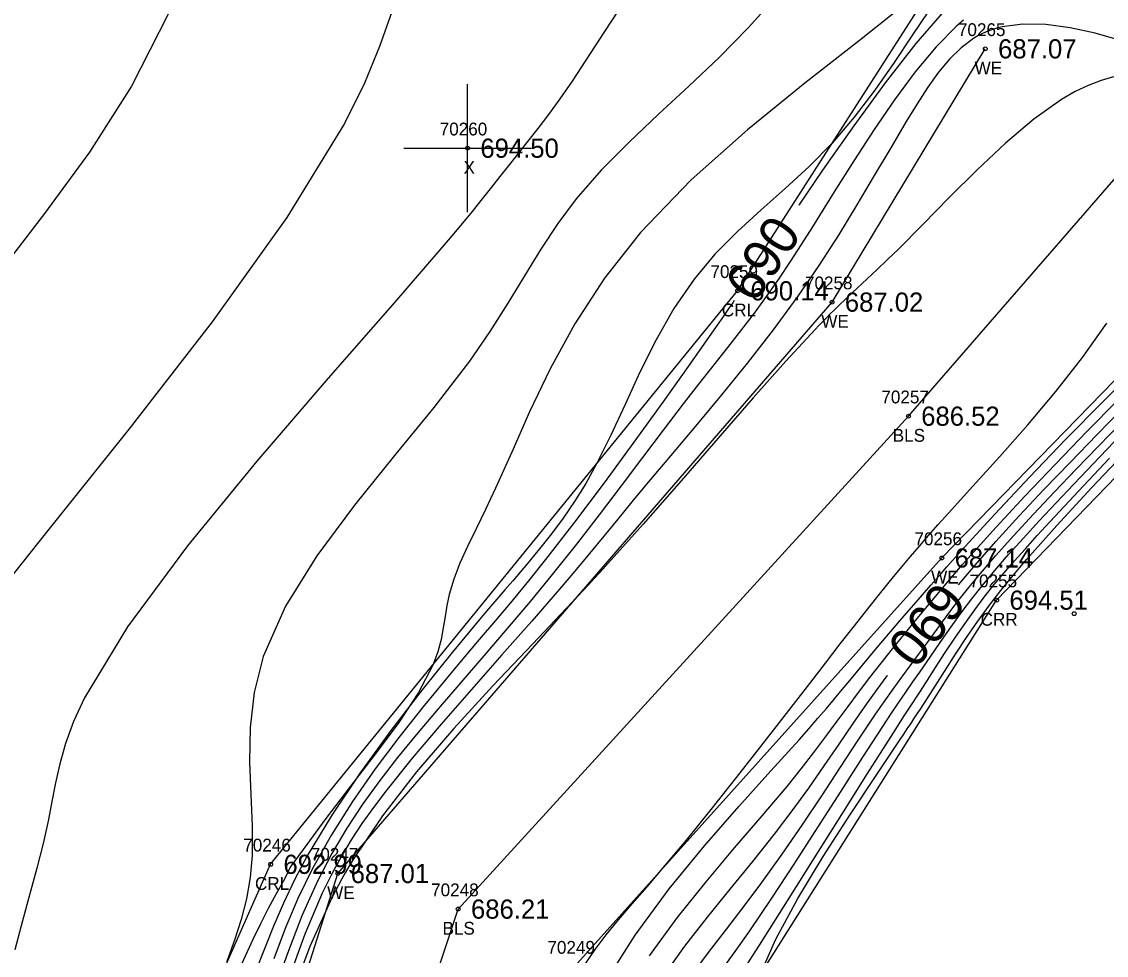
# Model space of a CAD drawing. Extents: x 1376587 to 1378239, y 1000335 to 1003031.
# Drawn here: x 1377578.4 to 1377663.3, y 1001992.6 to 1002065.6 of the extents above; entities that cross this region are included whole.
import ezdxf

# ---------------------------------------------------------------- set-up
doc = ezdxf.new("R2010")
doc.units = 0
for name, color, linetype in [('RD_DTM_BkLn1', 7, 'Continuous'), ('RD_DTM_BkLn_txCode', 7, 'Continuous'), ('RD_DTM_Major1', 7, 'Continuous'), ('RD_DTM_Major1_Lbl', 7, 'Continuous'), ('RD_DTM_Minor1', 7, 'Continuous'), ('RD_EX_H2O', 7, 'Continuous'), ('RD_EX_H2O_txCode', 7, 'Continuous'), ('RD_EX_Misc', 7, 'Continuous'), ('RD_EX_Misc_txCode', 7, 'Continuous'), ('RD_EX_TX_H2O_ELEV', 7, 'Continuous'), ('RD_EX_TX_Misc_ELEV', 7, 'Continuous'), ('RD_SMD_Locator', 7, 'Continuous')]:
    doc.layers.add(name, color=color, linetype=linetype)

msp = doc.modelspace()

# ---------------------------------------------------------------- linework, layer by layer
at = {"layer": 'RD_DTM_BkLn1'}
msp.add_lwpolyline([(1377383.451, 1001707.403), (1377429.443, 1001729.607), (1377487.4, 1001777.173), (1377524.894, 1001804.328), (1377563.129, 1001842.033), (1377579.051, 1001884.913), (1377593.735, 1001939.438), (1377612.574, 1001996.246), (1377647.794, 1002034.778), (1377670.245, 1002060.611)], dxfattribs=at)
at = {"layer": 'RD_DTM_Major1'}
for points in [[(1377627.985, 1002096.288), (1377624.432, 1002092.456), (1377620.981, 1002088.64), (1377617.736, 1002084.856), (1377614.797, 1002081.121), (1377612.267, 1002077.449), (1377610.249, 1002073.859), (1377609.171, 1002071.4), (1377608.261, 1002068.927), (1377607.389, 1002066.377), (1377606.423, 1002063.688), (1377605.234, 1002060.799), (1377603.69, 1002057.648), (1377599.18, 1002050.305), (1377593.33, 1002042.162), (1377586.83, 1002033.779), (1377580.37, 1002025.712), (1377574.642, 1002018.518), (1377571.633, 1002014.491)], [(1377650.593, 1002066.451), (1377648.382, 1002063.907), (1377645.985, 1002060.841), (1377643.515, 1002057.468), (1377641.082, 1002054.003), (1377639.211, 1002051.268)], [(1377634.162, 1002043.818), (1377634.045, 1002043.648), (1377633.688, 1002043.131), (1377633.324, 1002042.606), (1377632.951, 1002042.07), (1377632.567, 1002041.517), (1377630.684, 1002038.835), (1377628.579, 1002035.87), (1377626.324, 1002032.744), (1377623.995, 1002029.574), (1377621.666, 1002026.479), (1377619.411, 1002023.579), (1377618.067, 1002021.908), (1377616.764, 1002020.327), (1377615.488, 1002018.805), (1377614.222, 1002017.308), (1377612.949, 1002015.806), (1377611.654, 1002014.266), (1377609.806, 1002012.023), (1377607.932, 1002009.663), (1377606.083, 1002007.203), (1377604.307, 1002004.663), (1377602.652, 1002002.059), (1377601.168, 1001999.409), (1377600.037, 1001997.07), (1377599.04, 1001994.718), (1377598.14, 1001992.364)], [(1377651.71, 1002021.589), (1377652.281, 1002022.28), (1377653.004, 1002023.132), (1377654.639, 1002024.986), (1377656.463, 1002026.977), (1377658.422, 1002029.06), (1377660.462, 1002031.188), (1377662.528, 1002033.316), (1377664.565, 1002035.398)], [(1377628.641, 1001991.012), (1377630.313, 1001993.345), (1377632.069, 1001995.606), (1377633.857, 1001997.809), (1377635.626, 1001999.967), (1377637.322, 1002002.095), (1377638.697, 1002003.914), (1377639.99, 1002005.705), (1377641.21, 1002007.452), (1377642.369, 1002009.141), (1377643.476, 1002010.754), (1377644.54, 1002012.279), (1377645.349, 1002013.4), (1377646.141, 1002014.469), (1377646.165, 1002014.5)]]:
    msp.add_lwpolyline(points, dxfattribs=at)
at = {"layer": 'RD_DTM_Minor1'}
for points in [[(1377603.544, 1002112.825), (1377602.906, 1002111.894), (1377602.274, 1002110.924), (1377601.653, 1002109.877), (1377601.05, 1002108.713), (1377600.47, 1002107.395), (1377599.918, 1002105.883), (1377598.612, 1002100.928), (1377597.378, 1002094.786), (1377596.052, 1002087.85), (1377594.471, 1002080.513), (1377592.472, 1002073.169), (1377589.892, 1002066.211), (1377587.012, 1002060.574), (1377583.723, 1002055.422), (1377580.209, 1002050.619), (1377576.653, 1002046.03)], [(1377626.806, 1002069.117), (1377623.969, 1002064.757), (1377621.49, 1002060.972), (1377620.527, 1002059.587), (1377619.635, 1002058.363), (1377618.799, 1002057.262), (1377618.003, 1002056.248), (1377617.233, 1002055.284), (1377616.474, 1002054.333), (1377615.833, 1002053.521), (1377615.167, 1002052.672), (1377614.454, 1002051.767), (1377613.669, 1002050.787), (1377612.792, 1002049.713), (1377611.8, 1002048.524), (1377607.585, 1002043.663), (1377602.398, 1002037.758), (1377596.809, 1002031.263), (1377591.387, 1002024.631), (1377586.704, 1002018.313), (1377583.329, 1002012.765), (1377582.478, 1002010.904), (1377581.855, 1002009.196), (1377581.403, 1002007.608), (1377581.067, 1002006.108), (1377580.791, 1002004.664), (1377580.518, 1002003.243), (1377580.097, 1002001.37), (1377579.604, 1001999.448), (1377579.06, 1001997.444), (1377578.484, 1001995.323), (1377577.893, 1001993.051)], [(1377637.246, 1002067.348), (1377635.266, 1002065.136), (1377632.98, 1002062.815), (1377630.615, 1002060.573), (1377628.243, 1002058.379), (1377625.937, 1002056.2), (1377623.768, 1002054.006), (1377621.808, 1002051.763), (1377620.361, 1002049.826), (1377619.036, 1002047.826), (1377617.758, 1002045.758), (1377616.451, 1002043.613), (1377615.041, 1002041.387), (1377613.451, 1002039.073), (1377610.674, 1002035.462), (1377607.589, 1002031.691), (1377604.454, 1002027.809), (1377601.525, 1002023.867), (1377599.06, 1002019.914), (1377597.316, 1002016), (1377596.606, 1002013.185), (1377596.293, 1002010.434), (1377596.249, 1002007.766), (1377596.346, 1002005.198), (1377596.455, 1002002.747), (1377596.45, 1002000.431), (1377596.294, 1001998.708), (1377596.002, 1001997.049), (1377595.591, 1001995.425), (1377595.074, 1001993.804), (1377594.468, 1001992.157)], [(1377647.659, 1002067.076), (1377643.97, 1002064.144), (1377639.702, 1002060.818), (1377635.195, 1002057.164), (1377630.79, 1002053.248), (1377626.828, 1002049.135), (1377624.031, 1002045.566), (1377621.709, 1002041.985), (1377619.778, 1002038.472), (1377618.155, 1002035.108), (1377616.757, 1002031.975), (1377615.5, 1002029.152), (1377614.714, 1002027.49), (1377613.974, 1002025.974), (1377613.3, 1002024.577), (1377612.711, 1002023.274), (1377612.227, 1002022.04), (1377611.869, 1002020.85), (1377611.689, 1002019.985), (1377611.549, 1002019.116), (1377611.409, 1002018.228), (1377611.229, 1002017.309), (1377610.969, 1002016.344), (1377610.591, 1002015.318), (1377609.469, 1002013.178), (1377607.921, 1002010.839), (1377606.082, 1002008.362), (1377604.149, 1002005.848), (1377602.223, 1002003.334), (1377600.457, 1002000.892), (1377599.434, 1001999.532), (1377598.994, 1001998.586), (1377598.338, 1001997.442), (1377597.717, 1001996.285), (1377597.115, 1001995.097), (1377596.516, 1001993.863), (1377595.176, 1001990.968)], [(1377649.354, 1002066.442), (1377648.061, 1002064.5), (1377646.667, 1002062.415), (1377645.166, 1002060.27), (1377643.554, 1002058.145), (1377641.825, 1002056.122), (1377640.025, 1002054.296), (1377638.159, 1002052.579), (1377636.276, 1002050.906), (1377634.425, 1002049.211), (1377632.658, 1002047.431), (1377631.023, 1002045.498), (1377629.454, 1002043.206), (1377628.058, 1002040.751), (1377626.793, 1002038.22), (1377625.623, 1002035.701), (1377624.506, 1002033.282), (1377623.405, 1002031.049), (1377622.549, 1002029.505), (1377621.676, 1002028.095), (1377620.786, 1002026.793), (1377619.876, 1002025.57), (1377618.944, 1002024.4), (1377617.989, 1002023.255), (1377617.42, 1002022.589), (1377616.837, 1002021.911), (1377616.233, 1002021.213), (1377615.603, 1002020.482), (1377614.94, 1002019.71), (1377614.238, 1002018.885), (1377612.098, 1002016.313), (1377609.746, 1002013.382), (1377607.309, 1002010.208), (1377604.915, 1002006.909), (1377602.691, 1002003.6), (1377600.764, 1002000.399), (1377599.768, 1001998.519), (1377598.9, 1001996.7), (1377598.125, 1001994.919), (1377597.41, 1001993.151), (1377596.721, 1001991.372)], [(1377652.098, 1002065.727), (1377651.559, 1002065.268), (1377649.951, 1002063.647), (1377648.321, 1002061.692), (1377646.696, 1002059.502), (1377645.104, 1002057.177), (1377643.571, 1002054.817), (1377642.125, 1002052.52), (1377641.186, 1002051.015), (1377640.287, 1002049.577), (1377639.414, 1002048.197), (1377638.552, 1002046.866), (1377637.687, 1002045.573), (1377636.805, 1002044.307), (1377635.792, 1002042.924), (1377634.741, 1002041.546), (1377633.652, 1002040.156), (1377631.367, 1002037.273), (1377630.173, 1002035.746), (1377628.603, 1002033.696), (1377626.983, 1002031.545), (1377625.313, 1002029.324), (1377623.598, 1002027.06), (1377621.839, 1002024.783), (1377620.041, 1002022.522), (1377618.232, 1002020.327), (1377616.405, 1002018.173), (1377614.578, 1002016.053), (1377612.77, 1002013.965), (1377610.998, 1002011.904), (1377609.282, 1002009.866), (1377607.832, 1002008.087), (1377606.444, 1002006.296), (1377605.121, 1002004.467), (1377603.869, 1002002.573), (1377602.692, 1002000.589), (1377601.595, 1001998.488), (1377600.348, 1001995.706), (1377599.211, 1001992.782), (1377598.163, 1001989.792)], [(1377664.378, 1002064.134), (1377662.408, 1002064.712), (1377660.442, 1002065.139), (1377658.535, 1002065.384), (1377656.743, 1002065.419), (1377655.119, 1002065.213), (1377654.711, 1002065.111), (1377654.319, 1002064.989), (1377653.941, 1002064.847), (1377653.576, 1002064.684), (1377653.223, 1002064.5), (1377652.879, 1002064.296), (1377651.919, 1002063.578), (1377651.017, 1002062.695), (1377650.154, 1002061.662), (1377649.312, 1002060.494), (1377648.474, 1002059.205), (1377647.621, 1002057.812), (1377646.405, 1002055.765), (1377645.12, 1002053.581), (1377643.759, 1002051.296), (1377642.314, 1002048.94), (1377640.779, 1002046.547), (1377639.146, 1002044.151), (1377637.221, 1002041.522), (1377635.213, 1002038.945), (1377633.171, 1002036.435), (1377631.14, 1002034.007), (1377629.169, 1002031.677), (1377627.303, 1002029.461), (1377626.156, 1002028.076), (1377625.049, 1002026.725), (1377623.956, 1002025.388), (1377622.851, 1002024.043), (1377621.709, 1002022.671), (1377620.503, 1002021.249), (1377618.329, 1002018.752), (1377616, 1002016.123), (1377613.605, 1002013.421), (1377611.233, 1002010.706), (1377608.973, 1002008.037), (1377606.917, 1002005.475), (1377605.947, 1002004.191), (1377605.047, 1002002.924), (1377604.207, 1002001.648), (1377603.417, 1002000.334), (1377602.666, 1001998.954), (1377601.944, 1001997.482), (1377600.585, 1001994.272), (1377599.304, 1001990.765)], [(1377663.823, 1002061.305), (1377662.858, 1002061.021), (1377661.86, 1002060.637), (1377660.828, 1002060.145), (1377659.765, 1002059.535), (1377657.607, 1002058.003), (1377655.388, 1002056.123), (1377653.164, 1002054.032), (1377650.99, 1002051.864), (1377648.923, 1002049.754), (1377647.017, 1002047.838), (1377646.164, 1002047.014), (1377645.349, 1002046.245), (1377644.561, 1002045.513), (1377643.788, 1002044.795), (1377643.016, 1002044.071), (1377642.234, 1002043.32), (1377641.954, 1002043.046), (1377641.671, 1002042.765), (1377641.384, 1002042.477), (1377641.092, 1002042.18), (1377640.794, 1002041.874), (1377640.49, 1002041.557), (1377638.205, 1002039.086), (1377635.651, 1002036.207), (1377632.895, 1002033.042), (1377630.004, 1002029.713), (1377627.047, 1002026.34), (1377624.09, 1002023.044), (1377623.655, 1002022.568), (1377623.22, 1002022.096), (1377622.786, 1002021.626), (1377622.35, 1002021.158), (1377621.914, 1002020.69), (1377621.475, 1002020.223), (1377618.404, 1002016.988), (1377615.291, 1002013.705), (1377612.231, 1002010.37), (1377609.317, 1002006.983), (1377606.644, 1002003.542), (1377604.303, 1002000.046), (1377604.017, 1001999.568), (1377603.738, 1001999.088), (1377603.465, 1001998.605), (1377603.2, 1001998.118), (1377602.94, 1001997.628), (1377602.685, 1001997.132), (1377600.963, 1001993.329), (1377599.46, 1001989.287)], [(1377622.512, 1001991.93), (1377623.279, 1001993.074), (1377624.149, 1001994.225), (1377625.12, 1001995.41), (1377626.186, 1001996.657), (1377627.344, 1001997.992), (1377628.589, 1001999.444), (1377630.421, 1002001.644), (1377632.356, 1002004.033), (1377634.34, 1002006.531), (1377636.323, 1002009.06), (1377638.249, 1002011.538), (1377640.068, 1002013.887), (1377641.302, 1002015.481), (1377642.463, 1002016.977), (1377643.564, 1002018.387), (1377644.618, 1002019.723), (1377645.637, 1002020.999), (1377646.636, 1002022.228), (1377647.296, 1002023.026), (1377647.963, 1002023.82), (1377648.648, 1002024.623), (1377649.361, 1002025.445), (1377650.113, 1002026.298), (1377650.915, 1002027.195), (1377652.83, 1002029.304), (1377654.932, 1002031.621), (1377657.125, 1002034.1), (1377659.316, 1002036.695), (1377661.409, 1002039.359), (1377663.309, 1002042.044)], [(1377623.968, 1001990.358), (1377626.424, 1001994.203), (1377629.087, 1001997.824), (1377631.828, 1002001.191), (1377634.52, 1002004.276), (1377637.036, 1002007.051), (1377639.247, 1002009.486), (1377640.008, 1002010.345), (1377640.713, 1002011.157), (1377641.373, 1002011.931), (1377642, 1002012.675), (1377642.605, 1002013.398), (1377643.198, 1002014.111), (1377644.196, 1002015.307), (1377645.204, 1002016.509), (1377646.231, 1002017.725), (1377647.29, 1002018.967), (1377648.389, 1002020.244), (1377649.541, 1002021.568), (1377649.951, 1002022.037), (1377650.372, 1002022.515), (1377650.805, 1002023.004), (1377651.252, 1002023.506), (1377651.716, 1002024.024), (1377652.199, 1002024.559), (1377654.583, 1002027.15), (1377657.264, 1002029.997), (1377660.118, 1002032.968), (1377663.018, 1002035.932), (1377665.839, 1002038.756)], [(1377627.548, 1001992.596), (1377629.712, 1001995.568), (1377631.959, 1001998.384), (1377634.198, 1002001.038), (1377636.341, 1002003.525), (1377638.3, 1002005.841), (1377639.396, 1002007.199), (1377640.403, 1002008.495), (1377641.339, 1002009.735), (1377642.221, 1002010.926), (1377643.068, 1002012.074), (1377643.896, 1002013.187), (1377644.779, 1002014.345), (1377645.664, 1002015.477), (1377646.554, 1002016.592), (1377647.451, 1002017.698), (1377648.357, 1002018.802), (1377649.276, 1002019.914), (1377649.792, 1002020.536), (1377650.319, 1002021.168), (1377650.863, 1002021.815), (1377651.433, 1002022.484), (1377652.033, 1002023.179), (1377652.672, 1002023.907), (1377654.659, 1002026.109), (1377656.897, 1002028.512), (1377659.292, 1002031.029), (1377661.749, 1002033.568), (1377664.177, 1002036.039)], [(1377630.945, 1001991.229), (1377632.233, 1001992.956), (1377633.576, 1001994.696), (1377634.95, 1001996.473), (1377636.334, 1001998.311), (1377637.927, 1002000.535), (1377639.49, 1002002.817), (1377641.01, 1002005.1), (1377642.472, 1002007.327), (1377643.864, 1002009.443), (1377645.171, 1002011.392), (1377645.9, 1002012.447), (1377646.6, 1002013.436), (1377647.275, 1002014.372), (1377647.93, 1002015.268), (1377648.57, 1002016.136), (1377649.198, 1002016.989), (1377649.827, 1002017.845), (1377650.461, 1002018.705), (1377651.113, 1002019.577), (1377651.793, 1002020.467), (1377652.515, 1002021.382), (1377653.289, 1002022.328), (1377654.597, 1002023.853), (1377656.035, 1002025.457), (1377657.582, 1002027.128), (1377659.214, 1002028.855), (1377660.91, 1002030.625), (1377662.649, 1002032.428), (1377664.476, 1002034.318)], [(1377632.485, 1001990.496), (1377634.366, 1001993.113), (1377635.384, 1001994.555), (1377637.115, 1001997.101), (1377638.918, 1001999.846), (1377640.741, 1002002.676), (1377642.53, 1002005.475), (1377644.232, 1002008.13), (1377645.794, 1002010.526), (1377646.426, 1002011.476), (1377647.027, 1002012.364), (1377647.599, 1002013.201), (1377648.148, 1002013.999), (1377648.68, 1002014.767), (1377649.198, 1002015.517), (1377649.888, 1002016.517), (1377650.575, 1002017.51), (1377651.272, 1002018.501), (1377651.992, 1002019.496), (1377652.747, 1002020.5), (1377653.55, 1002021.518), (1377654.551, 1002022.724), (1377655.631, 1002023.965), (1377656.791, 1002025.252), (1377658.03, 1002026.592), (1377659.348, 1002027.995), (1377660.744, 1002029.469), (1377662.791, 1002031.623), (1377664.934, 1002033.863)], [(1377636.109, 1001990.952), (1377637.433, 1001993.901), (1377639.151, 1001997.076), (1377641.122, 1002000.351), (1377643.206, 1002003.597), (1377645.261, 1002006.687), (1377647.148, 1002009.494), (1377647.43, 1002009.914), (1377647.703, 1002010.324), (1377647.969, 1002010.725), (1377648.228, 1002011.117), (1377648.481, 1002011.502), (1377648.727, 1002011.879), (1377649.706, 1002013.395), (1377650.616, 1002014.819), (1377651.484, 1002016.172), (1377652.342, 1002017.475), (1377653.218, 1002018.749), (1377654.141, 1002020.015), (1377654.569, 1002020.575), (1377655.016, 1002021.143), (1377655.485, 1002021.723), (1377655.981, 1002022.322), (1377656.508, 1002022.944), (1377657.068, 1002023.595), (1377659.412, 1002026.231), (1377662.126, 1002029.172), (1377665.069, 1002032.273)], [(1377634.565, 1001990.957), (1377636.334, 1001993.724), (1377638.33, 1001996.881), (1377640.444, 1002000.244), (1377642.571, 1002003.63), (1377644.604, 1002006.855), (1377646.436, 1002009.737), (1377646.939, 1002010.521), (1377647.417, 1002011.263), (1377647.874, 1002011.968), (1377648.733, 1002013.292), (1377649.142, 1002013.925), (1377649.921, 1002015.128), (1377650.679, 1002016.294), (1377651.432, 1002017.428), (1377652.193, 1002018.54), (1377652.978, 1002019.635), (1377653.801, 1002020.722), (1377654.513, 1002021.611), (1377655.267, 1002022.513), (1377656.073, 1002023.443), (1377656.939, 1002024.415), (1377657.874, 1002025.442), (1377658.885, 1002026.539), (1377661.09, 1002028.906), (1377663.522, 1002031.483)]]:
    msp.add_lwpolyline(points, dxfattribs=at)
at = {"layer": 'RD_EX_H2O'}
for points in [[(1377371.252, 1001717.109), (1377416.25, 1001757.296), (1377475.229, 1001784.803), (1377512.738, 1001817.7), (1377552.09, 1001850.898), (1377560.519, 1001889.442), (1377574.43, 1001946.767), (1377597.904, 1001999.745), (1377634.426, 1002044.577), (1377653.836, 1002074.863)], [(1377375.48, 1001712.375), (1377425.1, 1001742.046), (1377446.325, 1001750.641), (1377478.815, 1001780.628), (1377516.487, 1001810.096), (1377555.392, 1001847.339), (1377570.71, 1001887.013), (1377585.15, 1001942.134), (1377603.162, 1001999.025), (1377641.819, 1002043.694), (1377653.807, 1002063.492)], [(1377385.629, 1001693.938), (1377390.694, 1001700.812), (1377433.353, 1001720.083), (1377495.927, 1001770.719), (1377533.606, 1001798.759), (1377554.825, 1001824.254), (1377571.985, 1001835.514), (1377587.866, 1001882.08), (1377602.651, 1001935.241), (1377621.67, 1001991.754), (1377650.408, 1002023.693), (1377680.271, 1002054.334)], [(1377396.047, 1001693.167), (1377435.073, 1001711.764), (1377487.031, 1001748.15), (1377491.034, 1001755.256), (1377495.434, 1001757.758), (1377499.109, 1001765.032), (1377539.311, 1001793.089), (1377579.218, 1001829.185), (1377595.662, 1001879.769), (1377608.04, 1001933.885), (1377632.604, 1001985.398), (1377654.694, 1002020.399), (1377685.952, 1002052.667)]]:
    msp.add_lwpolyline(points, dxfattribs=at)
at = {"layer": 'RD_EX_Misc'}
for p, q in [((1377613.309, 1002050.724), (1377613.309, 1002060.724)), ((1377608.309, 1002055.724), (1377618.309, 1002055.724))]:
    msp.add_line(p, q, dxfattribs=at)
at = {"layer": 'RD_SMD_Locator'}
for centre in [(1377653.807, 1002063.492), (1377613.309, 1002055.724), (1377634.426, 1002044.577), (1377641.819, 1002043.694), (1377647.794, 1002034.778), (1377650.408, 1002023.693), (1377654.694, 1002020.399), (1377660.758, 1002019.338), (1377597.904, 1001999.745), (1377603.162, 1001999.025), (1377612.574, 1001996.246)]:
    msp.add_circle(centre, 0.15, dxfattribs=at)

# ---------------------------------------------------------------- texts
at = {"layer": 'RD_DTM_BkLn_txCode'}
for s, p in [('70257', (1377645.676, 1002035.778)), ('BLS', (1377646.566, 1002032.778)), ('70248', (1377610.456, 1001997.246)), ('BLS', (1377611.346, 1001994.246))]:
    msp.add_text(s, height=1, dxfattribs=at).set_placement(p)
at = {"layer": 'RD_DTM_Major1_Lbl'}
for rotation, p in [(55.87266, (1377635.758, 1002043.493)), (231.96743, (1377650.121, 1002022.038))]:
    msp.add_text('690', height=3, rotation=rotation, dxfattribs=at).set_placement(p)
at = {"layer": 'RD_EX_H2O_txCode'}
for s, p in [('70265', (1377651.665, 1002064.492)), ('WE', (1377652.968, 1002061.492)), ('70259', (1377632.308, 1002045.577)), ('70258', (1377639.701, 1002044.694)), ('CRL', (1377633.198, 1002042.577)), ('WE', (1377640.98, 1002041.694)), ('70256', (1377648.266, 1002024.693)), ('WE', (1377649.569, 1002021.693)), ('70255', (1377652.576, 1002021.399)), ('CRR', (1377653.442, 1002018.399)), ('70246', (1377595.762, 1002000.745)), ('70247', (1377601.044, 1002000.025)), ('CRL', (1377596.676, 1001997.745)), ('WE', (1377602.323, 1001997.025)), ('70249', (1377619.552, 1001992.754))]:
    msp.add_text(s, height=1, dxfattribs=at).set_placement(p)
at = {"layer": 'RD_EX_Misc_txCode'}
for s, p in [('70260', (1377611.128, 1002056.724)), ('X', (1377612.994, 1002053.724))]:
    msp.add_text(s, height=1, dxfattribs=at).set_placement(p)
at = {"layer": 'RD_EX_TX_H2O_ELEV'}
for s, p in [('687.07', (1377654.807, 1002062.742)), ('690.14', (1377635.426, 1002043.827)), ('687.02', (1377642.819, 1002042.944)), ('687.14', (1377651.408, 1002022.943)), ('694.51', (1377655.694, 1002019.649)), ('692.99', (1377598.904, 1001998.995)), ('687.01', (1377604.162, 1001998.275))]:
    msp.add_text(s, height=1.5, dxfattribs=at).set_placement(p)
at = {"layer": 'RD_EX_TX_Misc_ELEV'}
for s, p in [('694.50', (1377614.309, 1002054.974)), ('686.52', (1377648.794, 1002034.028)), ('686.21', (1377613.574, 1001995.496))]:
    msp.add_text(s, height=1.5, dxfattribs=at).set_placement(p)

doc.saveas('drawing.dxf')
